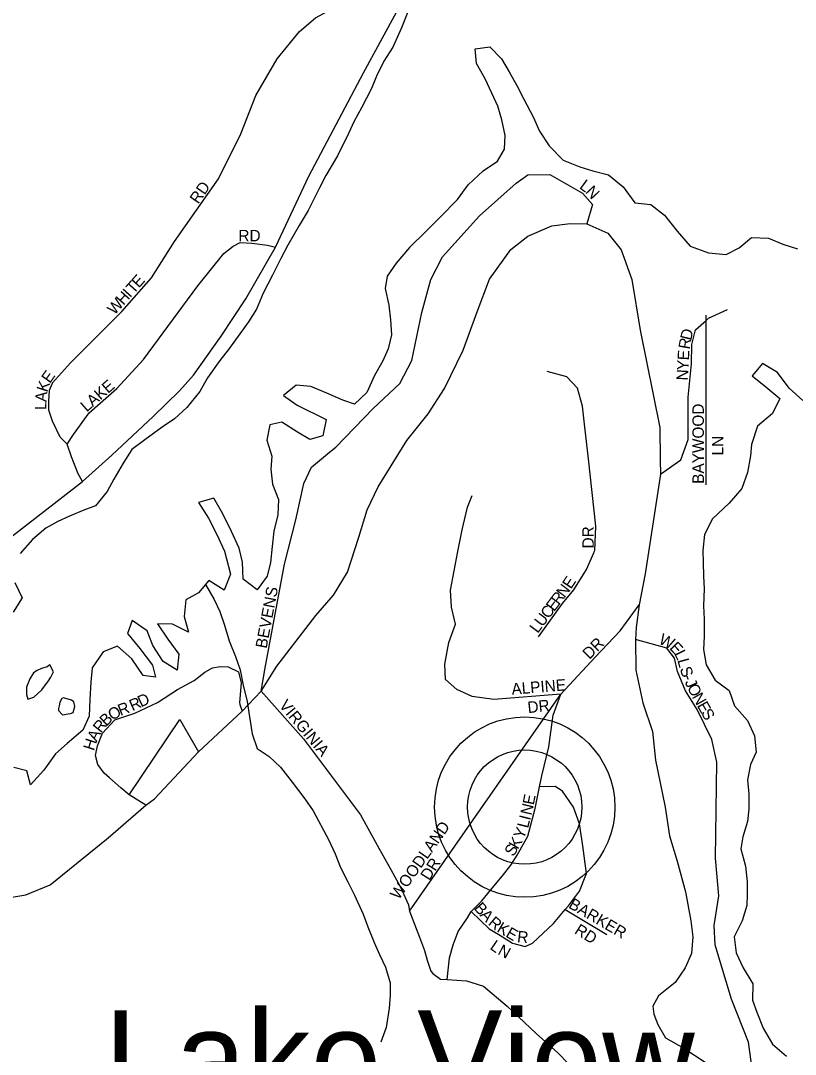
# Model space of a CAD drawing. Extents: x 1578669 to 1989827, y 208020 to 553079.
# Drawn here: x 1815751 to 1819126, y 402632 to 407134 of the extents above; entities that cross this region are included whole.
import ezdxf

# ---------------------------------------------------------------- set-up
doc = ezdxf.new("R2010")
doc.units = 0
for name, color, linetype in [('GM_X_County_Subdivision', 7, 'Continuous'), ('GM_X_County_Subdivision_Text', 7, 'Continuous'), ('GM_X_Major_Lake', 7, 'Continuous'), ('GM_X_Minor_River', 7, 'Continuous'), ('GM_X_State_Route', 7, 'Continuous'), ('GM_X_Township_Subdivision', 7, 'Continuous'), ('GM_X_Township_Subdivision_Text', 7, 'Continuous'), ('GM_X_Unincorporated', 7, 'Continuous'), ('GM_X_Unincorporated_Location', 7, 'Continuous'), ('GM_X_Unincorporated_Text', 7, 'Continuous')]:
    doc.layers.add(name, color=color, linetype=linetype)

msp = doc.modelspace()

# ---------------------------------------------------------------- linework, layer by layer
at = {"layer": 'GM_X_County_Subdivision'}
for points in [[(1817097, 405254.7), (1817124.2, 405277.2), (1817286.9, 405445.7), (1817403.5, 405554), (1817455.8, 405654.4), (1817498.1, 405863.1), (1817538.4, 406007.7), (1817588.7, 406106), (1817749.4, 406284.5), (1817910.2, 406426.9), (1817960.5, 406463), (1818056.9, 406464.9), (1818199.4, 406382.5), (1818241.6, 406334.3), (1818217.1, 406250)], [(1818538.1, 405159.5), (1818626.5, 405221.6), (1818658.7, 405309.9), (1818658.9, 405494.6), (1818673, 405639.2), (1818675.1, 405723.5), (1818691.2, 405787.7), (1818737.1, 405828.7), (1818747.5, 405837.9), (1818829.8, 405876)], [(1818248.7, 404817.4), (1818252.7, 404826.4), (1818256.8, 404932.8), (1818224.8, 405226), (1818208.9, 405364.5), (1818198.9, 405454.9), (1818176.8, 405533.2), (1818130.6, 405583.5), (1818044.3, 405605.6)], [(1816798.2, 404214.6), (1816816.2, 404315.8), (1816900.9, 404767.4), (1816949.2, 404960.1), (1816985.4, 405118.7), (1817017.7, 405189), (1817096.5, 405254.3), (1817097, 405254.7)], [(1818103.6, 404200.1), (1817812.4, 404178.3), (1817718, 404190.4), (1817651.7, 404220.6), (1817601.5, 404264.8), (1817599.6, 404331.1), (1817615.7, 404425.4), (1817645.9, 404505.7), (1817627.9, 404580), (1817623.9, 404654.3), (1817656.1, 404822.9), (1817674.3, 404917.3), (1817698.4, 405015.7), (1817718.5, 405065.8)], [(1818007.4, 404451.2), (1818059.7, 404523.4), (1818111.9, 404595.6), (1818160.2, 404655.9), (1818216.5, 404744.1), (1818248.4, 404816.7), (1818248.7, 404817.4)], [(1817608.8, 402957.8), (1817618.9, 403052.1), (1817635, 403108.3), (1817657.1, 403166.5), (1817697.3, 403226.7), (1817713.4, 403254.8), (1817759.6, 403301), (1817811.9, 403365.1), (1817850.1, 403409.3), (1817886.3, 403455.4), (1817914.4, 403499.6), (1817960.7, 403581.8), (1817992.9, 403702.3), (1818011.6, 403796.6), (1818021.1, 403844.8), (1818051.3, 403971.3), (1818071.5, 404109.8), (1818103.6, 404200.1), (1818254.4, 404362.6), (1818362.9, 404476.9), (1818445.1, 404590.1)], [(1818962.2, 402390.3), (1818922.2, 402685.5), (1818848, 402872.3), (1818801.9, 403026.9), (1818775.9, 403109.3), (1818771.9, 403193.6), (1818792.1, 403322.1), (1818778.1, 403486.8), (1818784.4, 403904.3), (1818762.3, 404002.8), (1818698.2, 404133.3), (1818648, 404215.7), (1818611.9, 404300), (1818599.9, 404358.3), (1818565.8, 404400.5), (1818429.2, 404438.8)], [(1816798.2, 404214.6), (1816982.8, 404006.4), (1817231.6, 403674.9), (1817311.9, 403530.3), (1817364, 403437.8), (1817406.1, 403359.5), (1817440.2, 403283.2), (1817445.5, 403255.2), (1817488.4, 403142.6), (1817510.4, 403084.3), (1817522.4, 403042.2), (1817538.5, 402994), (1817546.5, 402983.9), (1817580.6, 402959.8), (1817608.8, 402957.8)], [(1817445.5, 403255.2), (1818103.6, 404200.1)], [(1817713.4, 403254.8), (1817791.7, 403178.5), (1817833.8, 403154.3), (1817894.1, 403116.1), (1817948.3, 403102), (1817980.5, 403116), (1818072.9, 403202.3), (1818123.7, 403262.5), (1818137.2, 403278.5), (1818185.5, 403342.7), (1818215.7, 403419), (1818199.6, 403539.5), (1818185.7, 403635.9), (1818159.6, 403708.1), (1818111.4, 403778.5), (1818079.3, 403798.6), (1818011.6, 403796.6)], [(1818123.7, 403262.5), (1818304.5, 403154.6)], [(1817608.8, 402957.8), (1817693.1, 402951.7), (1817767.4, 402929.5), (1817869.8, 402841.1), (1817920, 402794.8), (1817996.3, 402722.5), (1818090.6, 402638.1), (1818140.8, 402587.8), (1818197, 402579.7), (1818335.6, 402529.4), (1818413.9, 402499.3), (1818480.2, 402471.1), (1818550.5, 402438.9), (1818709.1, 402352.4), (1818769.3, 402306.2), (1818829.5, 402261.9), (1818929.9, 402211.7), (1819000.2, 402181.5), (1819142.8, 402145.2), (1819237.2, 402117), (1819365.7, 402074.7), (1819407.9, 402062.6), (1819498.7, 402110.6)]]:
    msp.add_lwpolyline(points, dxfattribs=at)
at = {"layer": 'GM_X_Major_Lake'}
for points in [[(1817443, 407186.7), (1817409.5, 407103), (1817372.1, 407019.4), (1817333, 406957.8), (1817301.9, 406892.2), (1817278.9, 406838.4), (1817235.5, 406754.9), (1817204.5, 406697.2), (1817179.6, 406643.5), (1817131.9, 406546), (1817080.4, 406460.6), (1817053.5, 406406.9), (1817003.7, 406307.4), (1816964.6, 406241.9), (1816915.1, 406156.5), (1816884.1, 406098.8), (1816848.8, 406025.2), (1816807.5, 405947.6), (1816778.3, 405877.9), (1816743.3, 405822.3), (1816706.4, 405770.8), (1816661.3, 405707.3), (1816618.3, 405653.9), (1816565, 405578.6), (1816531.9, 405518.9), (1816474.7, 405449.7), (1816421.8, 405400.4), (1816367.1, 405363.1), (1816292.1, 405308.2), (1816235.3, 405267), (1816198.3, 405207.4), (1816157.1, 405137.9), (1816128.1, 405084.2), (1816077, 405020.9), (1816026.6, 405001.6), (1815964.1, 404976.6), (1815913.7, 404953.3), (1815861.1, 404924.1), (1815802.2, 404874.9), (1815749.1, 404813.5)], [(1817580.1, 406280.3), (1817653.4, 406355.3), (1817700.5, 406418.7), (1817765.6, 406479.8), (1817828.4, 406522.9), (1817859.3, 406574.6), (1817862.4, 406634.7), (1817847.5, 406703.1), (1817830.4, 406761.5), (1817803.3, 406818.1), (1817774.3, 406880.7), (1817737.4, 406947.4), (1817730.5, 407011.7), (1817794.7, 407020.7), (1817845.9, 406967.8), (1817879, 406911.1), (1817912.1, 406852.4), (1817943.1, 406791.8), (1817983.9, 406715), (1818010.8, 406652.4), (1818053.9, 406589.5), (1818114.9, 406526.4), (1818186.5, 406497.2), (1818244.3, 406480.2), (1818312.1, 406463.1), (1818375.3, 406410), (1818426.2, 406341), (1818496.2, 406333.9), (1818555.5, 406286.9), (1818610.4, 406217.8), (1818667.4, 406152.8), (1818747, 406123.4), (1818825, 406116.2), (1818881.6, 406145.4), (1818934.4, 406190.6), (1819008.5, 406187.5), (1819072.1, 406160.4), (1819135.9, 406141.3)], [(1817580.1, 406280.3), (1817514.9, 406215.1), (1817445.6, 406146), (1817386.4, 406078.8), (1817347.4, 406021.3), (1817338.5, 405967.3), (1817355.3, 405894.8), (1817362.3, 405830.6), (1817367.2, 405766.3), (1817352.1, 405704.4), (1817329.3, 405652.7), (1817292.1, 405589.1), (1817258.9, 405515.4), (1817205.9, 405464.1), (1817154.2, 405481), (1817084.6, 405512.2), (1817015, 405541.3), (1816951, 405546.4), (1816896.1, 405501.1), (1816955.5, 405460.1), (1817082.7, 405397.9), (1817067.5, 405326), (1817011.1, 405310.8), (1816957.6, 405341.8), (1816888.2, 405385), (1816835.9, 405373.8), (1816822.8, 405307.8), (1816845.7, 405237.3), (1816840.7, 405181.2), (1816847.6, 405115), (1816874.6, 405048.3), (1816871.5, 404982.2), (1816854.2, 404910.3), (1816847.1, 404844.3), (1816840, 404774.2), (1816824.9, 404714.3), (1816781.9, 404654.8), (1816720.6, 404701.9), (1816717.8, 404776.1), (1816702.8, 404836.5), (1816670, 404909.2), (1816631.2, 404986), (1816592.3, 405054.8), (1816525.9, 405035.8), (1816568.8, 404967), (1816605.7, 404896.2), (1816638.5, 404823.5), (1816664.9, 404722.9), (1816637.7, 404653.1), (1816570.3, 404696.3), (1816525.3, 404642.9), (1816470.7, 404611.6), (1816463.5, 404539.6), (1816482.4, 404471.1), (1816412.9, 404506.3), (1816346.8, 404507.3), (1816391.8, 404440.5), (1816440.8, 404375.5), (1816433.6, 404305.5), (1816372.1, 404342.5), (1816327.2, 404413.4), (1816302.2, 404476), (1816236.9, 404521.1), (1816215.9, 404465.3), (1816270.9, 404400.3), (1816325.8, 404327.2), (1816338.9, 404274.9), (1816285, 404281.8), (1816236.1, 404354.7), (1816173, 404409.9), (1816110.5, 404384.8), (1816063.2, 404315.3), (1816056.2, 404253.3), (1816052.9, 404177.2), (1816049.7, 404105), (1816022.6, 404043.3), (1815953.6, 403986.3), (1815902.8, 403941), (1815851.5, 403869.6), (1815794.4, 403806.3), (1815777.4, 403866.8), (1815721.5, 403881.7)], [(1819158.9, 405479.3), (1819099.7, 405534.4), (1819048.8, 405601.4), (1818983.3, 405640.5), (1818938.4, 405587.1), (1818997.7, 405540), (1819058.9, 405488.9), (1819025.8, 405423.3), (1818960.8, 405368.2), (1818935.4, 405288.4), (1818930.5, 405238.3), (1818917.3, 405166.4), (1818892.1, 405096.6), (1818837, 405033.3), (1818765.7, 404964.2), (1818730.6, 404896.6), (1818723.4, 404826.6), (1818724.5, 404774.4), (1818725.5, 404714.3), (1818728.6, 404660.1), (1818725.4, 404586), (1818728.4, 404527.8), (1818729.2, 404451.6), (1818726.2, 404395.5), (1818737.1, 404329.1), (1818776.1, 404262.3), (1818837.4, 404217.3), (1818860.3, 404150.7), (1818917.3, 404085.7), (1818948.2, 404019), (1818955.1, 403948.8), (1818930.1, 403895), (1818917, 403827), (1818924, 403764.8), (1818922.9, 403700.6), (1818918, 403646.6), (1818896.8, 403578.8), (1818888, 403526.8), (1818908.7, 403452.2), (1818915.6, 403384), (1818916.7, 403329.8), (1818913.9, 403279.7), (1818894.8, 403213.9), (1818859.5, 403144.3), (1818868.4, 403074), (1818899.3, 403009.3)], [(1815725, 404687.6), (1815757.9, 404620.9), (1815718.8, 404557.4)], [(1815878.4, 404328.5), (1815866.4, 404320.5), (1815842.4, 404312.3), (1815822.4, 404304.2), (1815806.4, 404294.1), (1815790.5, 404267.9), (1815776.7, 404231.8), (1815776.8, 404199.7), (1815782.9, 404179.7), (1815808.9, 404187.9), (1815842.8, 404220.1), (1815872.7, 404258.3), (1815882.6, 404274.4), (1815894.5, 404298.5)], [(1815894.5, 404298.5), (1815878.4, 404328.5)], [(1815938.2, 404184.3), (1815931.1, 404182.5), (1815921.2, 404166.4), (1815919.2, 404150.3), (1815915.3, 404138.3), (1815915.3, 404130.3), (1815933.4, 404110.3), (1815957.4, 404114.5), (1815967.5, 404116.5), (1815979.5, 404120.6), (1815987.3, 404146.7), (1815983.2, 404166.7), (1815973.2, 404174.7)], [(1815973.2, 404174.7), (1815938.2, 404184.3)], [(1818899.3, 403009.3), (1818940.2, 402938.5), (1818939.1, 402868.3), (1818958.2, 402815.9), (1818985.1, 402745.3), (1819026, 402676.5), (1819087.2, 402623.4)]]:
    msp.add_lwpolyline(points, dxfattribs=at)
at = {"layer": 'GM_X_Minor_River'}
msp.add_lwpolyline([(1816555.9, 404679.2), (1816594.1, 404612.9), (1816618.3, 404560.9), (1816638.6, 404500.8), (1816659, 404432.8), (1816687.3, 404364.8), (1816707.6, 404306.8), (1816719.9, 404240.7), (1816738.3, 404168.6), (1816748.6, 404102.5), (1816758.9, 404028.4), (1816781.2, 403964.4), (1816833.5, 403928.6), (1816883.7, 403882.7), (1816934.1, 403816.8), (1816988.5, 403745), (1817024.8, 403693), (1817093.5, 403565.1), (1817121.8, 403505.1), (1817144.1, 403445.1), (1817176.4, 403383.1), (1817204.7, 403325.1), (1817243.1, 403243.2), (1817263.4, 403187.2), (1817291.7, 403119.1), (1817314, 403067.1), (1817340.3, 403011.2), (1817360.6, 402943.1), (1817360.9, 402889), (1817357.1, 402832.8), (1817343.5, 402748.6), (1817319.7, 402684.3)], dxfattribs=at)
at = {"layer": 'GM_X_State_Route'}
for points in [[(1815655.7, 404845.7), (1816020.3, 405127.3), (1816148, 405241.6), (1816327.8, 405410.7), (1816443.1, 405522.7), (1816503.4, 405590.6), (1816624, 405760.7), (1816731.7, 405923.3), (1816860.9, 406147.4), (1817006.3, 406457.6), (1817244.7, 406907.6), (1817506.6, 407389.6), (1817644, 407657), (1817674.9, 407702.8), (1817723.2, 407774.5), (1817777.7, 407831.5), (1818031.5, 408032.1), (1818261.7, 408227.6), (1818447.4, 408389.8)], [(1815659, 403307.5), (1815773.5, 403326.8), (1815880.3, 403370.1), (1816132.8, 403575.1), (1816296.2, 403716.9), (1816334.8, 403744.2), (1816525.1, 403949.6), (1816715.7, 404126.5), (1816798.2, 404214.6), (1816867.3, 404322.6), (1817037.6, 404544.1), (1817114.5, 404631.9), (1817175.6, 404731.9), (1817224.9, 404884.1), (1817260, 405004.3), (1817308.9, 405104.3), (1817432.9, 405306.1), (1817526.2, 405421.9), (1817597.3, 405531.8), (1817678.9, 405699.8), (1817740.4, 405866), (1817793.7, 406008.2), (1817887, 406138), (1817959.8, 406195.7), (1818064.5, 406241.1), (1818144.9, 406250.5), (1818217.1, 406250), (1818309.2, 406209.2), (1818366.8, 406136.5), (1818414, 406007.7), (1818450.4, 405786.6), (1818535.4, 405362.3), (1818536.3, 405221.8), (1818538.1, 405159.5), (1818472.2, 404724.4), (1818445.1, 404590.1), (1818432.3, 404491.8), (1818429.2, 404438.8), (1818430.8, 404305.1), (1818461.8, 404162.4), (1818503, 404037.6), (1818516.1, 403913), (1818558.7, 403708), (1818577.8, 403583.4), (1818611, 403472.7), (1818648.1, 403339.9), (1818671.2, 403213.3), (1818679.4, 403144.2), (1818674.2, 403070.7), (1818645.5, 403008.7), (1818602.9, 402944.8), (1818530.2, 402887.1), (1818505.7, 402841.1), (1818509.5, 402806.9), (1818527.2, 402762.6), (1818560.9, 402704.2), (1818640.8, 402659.4), (1818736.7, 402594.5)]]:
    msp.add_lwpolyline(points, dxfattribs=at)
at = {"layer": 'GM_X_Township_Subdivision'}
for points in [[(1815889.8, 405555.9), (1815890.2, 405557), (1815968.7, 405644.5), (1816192, 405867.7), (1816321.3, 406013.8), (1816421.5, 406173.2), (1816613.3, 406445.7), (1816710, 406641.2), (1816775, 406809), (1816867.8, 406968.7), (1816965.6, 407087.5), (1817036.2, 407147), (1817121.6, 407192.8), (1817193.4, 407248.5), (1817242.9, 407309.1), (1817264, 407362.3), (1817453.4, 407696.6), (1817479.4, 407744.9), (1817489.1, 407753.1)], [(1815953, 405290), (1815981, 405332.1), (1816050, 405425.8), (1816170.6, 405532.4), (1816286.9, 405658.4), (1816522.7, 405979.3), (1816636.9, 406120.4), (1816676.7, 406151.6), (1816706.9, 406167.8), (1816758.6, 406165.7), (1816826.4, 406157), (1816860.9, 406147.4)], [(1818737.7, 405113.3), (1818737.1, 405828.7), (1818737.1, 405851.9)], [(1816020.3, 405127.3), (1816001.3, 405160.9), (1815972.1, 405233.9), (1815953, 405290), (1815922.7, 405320.3), (1815889.1, 405389.8), (1815873.4, 405438.1), (1815874.5, 405477.3), (1815876.7, 405524.5), (1815889.8, 405555.9)], [(1816296.2, 403716.9), (1816223.5, 403762.7), (1816187.7, 403793.3), (1816138.1, 403836.1), (1816114.2, 403856.5), (1816086.6, 403895), (1816077, 403933.2), (1816085.6, 403975.3), (1816108.3, 404031.2), (1816161.2, 404088.8), (1816247.9, 404117.8), (1816346.8, 404164.6), (1816433.8, 404221.8), (1816506.5, 404261), (1816553.1, 404296.5), (1816587.4, 404316.1), (1816619.6, 404321.7), (1816655.7, 404319.3), (1816699.6, 404298.6), (1816711.1, 404250.3), (1816704, 404164.1), (1816706.4, 404155.1), (1816715.7, 404126.5)], [(1816223.5, 403762.7), (1816443.8, 404090.2), (1816525.1, 403949.6)]]:
    msp.add_lwpolyline(points, dxfattribs=at)
at = {"layer": 'GM_X_Unincorporated'}
for radius in [392.8, 249]:
    msp.add_circle((1817946.9, 403709), radius, dxfattribs=at)
at = {"layer": 'GM_X_Unincorporated_Location'}
msp.add_line((1817946.9, 403709), (1817946.9, 403709), dxfattribs=at)

# ---------------------------------------------------------------- texts
at = {"layer": 'GM_X_County_Subdivision_Text'}
for s, rotation, p in [('L', 323.8461, (1818182, 406406.3)), ('N', 313.6865, (1818208.6, 406387.1)), ('D', 76.2026, (1818671.6, 405738.9)), ('R', 80.4822, (1818665.2, 405700.8)), ('E', 86.9016, (1818662.3, 405654)), ('Y', 86.9016, (1818659.9, 405610.1)), ('N', 86.9016, (1818657.5, 405566.1)), ('DR', 90, (1818247.9, 404835.6)), ('N', 53.2648, (1818120.2, 404617.7)), ('E', 56.61, (1818148.4, 404655.6)), ('BEVENS', 79.3124, (1816822.5, 404397.4)), ('R', 52.9625, (1818096.2, 404585.9)), ('C', 52.9439, (1818051.1, 404526.1)), ('E', 52.948, (1818075, 404557.7)), ('U', 52.9429, (1818024.6, 404491)), ('L', 52.9444, (1818003.4, 404462.9)), ('W', 333.7357, (1818527, 404422.8)), ('DR', 45, (1818228.7, 404349.5)), ('E', 313.4351, (1818574.6, 404400.3)), ('L', 296.6384, (1818596.6, 404377.9)), ('L', 285.3486, (1818611.4, 404348.9)), ('S', 288.807, (1818621.7, 404311.8)), ('-', 292.1932, (1818634.2, 404275.5)), ('ALPINE', 4.6688, (1817891.4, 404198)), ('J', 294.0165, (1818643.2, 404253.5)), ('O', 296.8167, (1818653.2, 404231)), ('VIRGINIA', 309.8047, (1816874.1, 404150.9)), ('N', 299.389, (1818674.3, 404189.5)), ('DR', 6.0168, (1817961.7, 404118)), ('E', 299.4317, (1818695.9, 404151.2)), ('S', 299.4128, (1818713.2, 404120.5)), ('E', 79.0741, (1817986.4, 403715.8)), ('N', 76.6639, (1817975.8, 403670.7)), ('WOODLAND', 54.9507, (1817398, 403302.3)), ('L', 75.7406, (1817961.4, 403614.3)), ('I', 75.5502, (1817970.1, 403648.4)), ('Y', 67.2699, (1817941.8, 403566.1)), ('S', 58.5536, (1817897.8, 403490.5)), ('K', 60.1115, (1817916.9, 403521.8)), ('DR', 57.9971, (1817531.5, 403385.7)), ('B', 312.045, (1817723, 403266.6)), ('BARKER', 329.7438, (1818134.2, 403272.4)), ('A', 312.0694, (1817749.6, 403237.1)), ('R', 319.8261, (1817784.4, 403199.3)), ('K', 329.5779, (1817822.2, 403168.4)), ('E', 329.8146, (1817860.3, 403146)), ('RD', 327.9934, (1818160, 403161.1)), ('R', 353.7993, (1817912.3, 403121.2)), ('L', 325.469, (1817791.9, 403092.6)), ('N', 331.7643, (1817825.9, 403069.6))]:
    msp.add_text(s, height=50, rotation=rotation, dxfattribs=at).set_placement(p)
at = {"layer": 'GM_X_Township_Subdivision_Text'}
for s, rotation, p in [('RD', 55.4949, (1816524.8, 406332.6)), ('RD', 0, (1816699.7, 406173.2)), ('E', 48.1509, (1816266, 405967.5)), ('T', 48.1718, (1816242.5, 405941.3)), ('H', 48.1541, (1816198.5, 405892.1)), ('I', 48.1495, (1816227.9, 405924.9)), ('W', 48.164, (1816160.4, 405849.5)), ('E', 54.4909, (1815878.2, 405551.7)), ('K', 72.028, (1815866.5, 405513.4)), ('K', 40.9639, (1816098.3, 405479.5)), ('E', 40.9598, (1816131.5, 405508.3)), ('A', 85.2962, (1815863.5, 405472.6)), ('A', 40.9863, (1816065, 405450.6)), ('L', 89.3989, (1815863.1, 405438.3)), ('L', 40.9598, (1816038.4, 405427.5)), ('BAYWOOD', 90, (1818727.5, 405117.2)), ('LN', 90, (1818812.6, 405240.4)), ('R', 24.1793, (1816237.9, 404125.9)), ('D', 25.603, (1816275.3, 404142.7)), ('O', 30.5065, (1816149.7, 404084.4)), ('R', 20.7323, (1816185.6, 404105.8)), ('R', 51.8673, (1816100.6, 404028.8)), ('B', 44.3304, (1816123.9, 404058.7)), ('H', 72.2562, (1816069.7, 403951.6)), ('A', 63.5131, (1816082.4, 403991.7))]:
    msp.add_text(s, height=50, rotation=rotation, dxfattribs=at).set_placement(p)
at = {"layer": 'GM_X_Unincorporated_Text'}
msp.add_text('Lake View', height=417, rotation=0, dxfattribs=at).set_placement((1816114.5, 402406.6))

doc.saveas('drawing.dxf')
